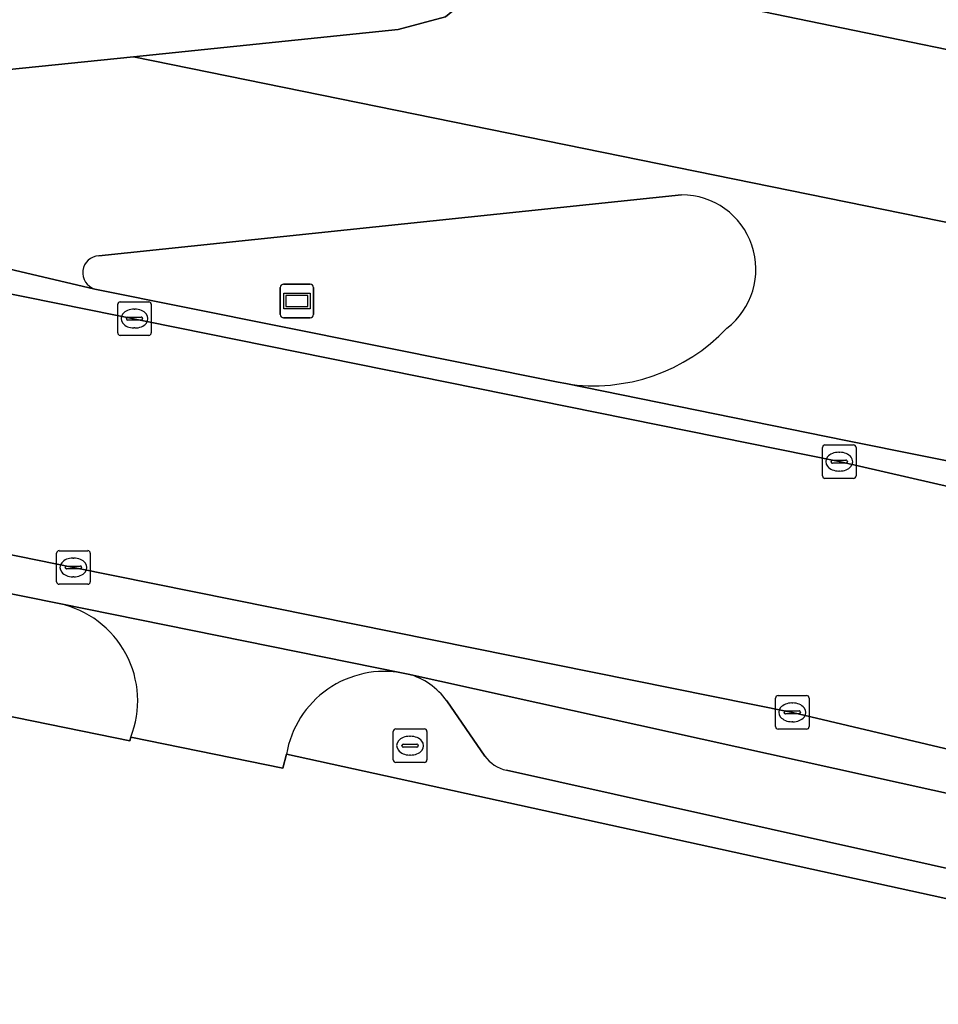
# Model space of a CAD drawing. Extents: x 157692 to 159674, y 381452 to 383291.
# Drawn here: x 159189.8 to 159217.16, y 382781.66 to 382811 of the extents above; entities that cross this region are included whole.
import ezdxf

# ---------------------------------------------------------------- set-up
doc = ezdxf.new("R2010")
doc.units = 0
for name, color, linetype in [('IMGEO_Brandkraan', 7, 'Continuous'), ('IMGEO_Erf', 7, 'Continuous'), ('IMGEO_Kolk', 7, 'Continuous'), ('IMGEO_Pand', 7, 'Continuous'), ('IMGEO_Parkeervlak_open', 7, 'Continuous'), ('IMGEO_Rijbaan_lokaal_open', 7, 'Continuous'), ('IMGEO_Verkeerseiland_open', 7, 'Continuous'), ('IMGEO_Voetpad_open', 7, 'Continuous'), ('IMGEO_Wegwijzer', 7, 'Continuous')]:
    doc.layers.add(name, color=color, linetype=linetype)

msp = doc.modelspace()

# ---------------------------------------------------------------- linework, layer by layer
at = {"layer": 'IMGEO_Brandkraan'}
for p, q in [((159200.925, 382788.942), (159200.925, 382789.794)), ((159201, 382789.868), (159201.852, 382789.868)), ((159201.926, 382789.794), (159201.926, 382788.942)), ((159201.227, 382789.411), (159201.625, 382789.411)), ((159201.413, 382789.648), (159201.438, 382789.648)), ((159201.184, 382789.362), (159201.184, 382789.374)), ((159201.622, 382789.325), (159201.224, 382789.325)), ((159201.668, 382789.374), (159201.668, 382789.362)), ((159201.852, 382788.868), (159201, 382788.868)), ((159201.436, 382789.088), (159201.411, 382789.088))]:
    msp.add_line(p, q, dxfattribs=at)
for points in [[(159200.925, 382788.942), (159200.925, 382789.794)], [(159201, 382789.868), (159201.852, 382789.868)], [(159201.926, 382789.794), (159201.926, 382788.942)], [(159201.852, 382788.868), (159201, 382788.868)]]:
    msp.add_lwpolyline(points, dxfattribs=at)
for centre, radius, start, end in [((159201.002, 382789.792), 0.0765, 91.552, 178.448), ((159201.002, 382789.792), 0.0765, 91.552, 178.448), ((159201.85, 382789.792), 0.0765, 1.552, 88.448), ((159201.85, 382789.792), 0.0765, 1.552, 88.448), ((159201.224, 382789.371), 0.0403, 85.8775, 175.7526), ((159201.629, 382789.373), 0.0386, 1.7309, 96.639), ((159201.221, 382789.361), 0.0366, 178.938, 274.7102), ((159201.625, 382789.368), 0.043, 264.8664, 352.4533), ((159201.002, 382788.944), 0.0765, 181.552, 268.448), ((159201.002, 382788.944), 0.0765, 181.552, 268.448), ((159201.85, 382788.944), 0.0765, 271.552, 358.448), ((159201.85, 382788.944), 0.0765, 271.552, 358.448)]:
    msp.add_arc(centre, radius, start, end, dxfattribs=at)
for centre, major_axis, ratio, start_param, end_param in [((159201.412, 382789.368), (-0.387, 0.002), 0.722429, 4.712389, 7.853982), ((159201.437, 382789.368), (-0.39, 0.002), 0.717154, 1.570796, 4.712389)]:
    msp.add_ellipse(centre, major_axis=major_axis, ratio=ratio, start_param=start_param, end_param=end_param, dxfattribs=at)
at = {"layer": 'IMGEO_Erf'}
for points in [[(159234.651, 382849.296), (159227.207, 382813.206), (159226.197, 382808.309), (159207.572, 382812.152), (159204.778, 382812.728), (159204.538, 382812.778), (159202.484, 382811.092), (159201.069, 382810.709), (159193.181, 382809.902), (159231.186, 382802.159), (159231.261, 382802.503), (159232.248, 382807.046), (159232.812, 382809.643), (159233.291, 382809.557), (159239.291, 382838.713), (159258.496, 382834.723), (159278.194, 382830.631), (159272.447, 382801.43), (159272.919, 382801.346), (159272.465, 382799.071), (159271.486, 382794.167), (159277.834, 382792.902), (159278.758, 382797.353)], [(159243.642, 382779.274), (159226.323, 382782.851), (159197.741, 382789.11), (159197.632, 382788.694), (159193.104, 382789.617), (159193.073, 382789.513), (159182.409, 382791.686), (159178.111, 382792.57), (159172.683, 382793.724), (159171.695, 382788.879), (159170.698, 382783.992), (159170.339, 382784.066), (159170.381, 382784.27), (159150.872, 382788.248), (159150.827, 382788.03), (159150.454, 382788.106), (159150.731, 382789.466), (159147.041, 382790.224), (159146.363, 382791.336), (159116.047, 382773.54)]]:
    msp.add_lwpolyline(points, dxfattribs=at)
at = {"layer": 'IMGEO_Kolk'}
for p, q in [((159192.714, 382801.67), (159192.714, 382802.522)), ((159192.789, 382802.596), (159193.641, 382802.596)), ((159193.202, 382802.376), (159193.227, 382802.376)), ((159193.715, 382802.522), (159193.715, 382801.67)), ((159192.973, 382802.09), (159192.973, 382802.102)), ((159193.411, 382802.053), (159193.013, 382802.053)), ((159193.016, 382802.139), (159193.414, 382802.139)), ((159193.457, 382802.102), (159193.457, 382802.09)), ((159193.225, 382801.816), (159193.2, 382801.816)), ((159193.641, 382801.596), (159192.789, 382801.596)), ((159213.711, 382797.406), (159213.711, 382798.258)), ((159213.786, 382798.332), (159214.638, 382798.332)), ((159214.712, 382798.258), (159214.712, 382797.406)), ((159214.199, 382798.112), (159214.224, 382798.112)), ((159213.97, 382797.826), (159213.97, 382797.838)), ((159214.408, 382797.789), (159214.01, 382797.789)), ((159214.013, 382797.875), (159214.411, 382797.875)), ((159214.454, 382797.838), (159214.454, 382797.826)), ((159214.638, 382797.332), (159213.786, 382797.332)), ((159214.222, 382797.552), (159214.197, 382797.552)), ((159190.895, 382794.253), (159190.895, 382795.105)), ((159190.97, 382795.179), (159191.822, 382795.179)), ((159191.896, 382795.105), (159191.896, 382794.253)), ((159191.197, 382794.722), (159191.595, 382794.722)), ((159191.383, 382794.959), (159191.408, 382794.959)), ((159191.154, 382794.673), (159191.154, 382794.685)), ((159191.592, 382794.636), (159191.194, 382794.636)), ((159191.406, 382794.399), (159191.381, 382794.399)), ((159191.638, 382794.685), (159191.638, 382794.673)), ((159191.822, 382794.179), (159190.97, 382794.179)), ((159212.313, 382789.934), (159212.313, 382790.786)), ((159212.388, 382790.86), (159213.24, 382790.86)), ((159212.801, 382790.64), (159212.826, 382790.64)), ((159213.314, 382790.786), (159213.314, 382789.934)), ((159212.572, 382790.354), (159212.572, 382790.366)), ((159213.01, 382790.317), (159212.612, 382790.317)), ((159212.615, 382790.403), (159213.013, 382790.403)), ((159213.056, 382790.366), (159213.056, 382790.354)), ((159212.824, 382790.08), (159212.799, 382790.08)), ((159213.24, 382789.86), (159212.388, 382789.86))]:
    msp.add_line(p, q, dxfattribs=at)
for points in [[(159192.714, 382801.67), (159192.714, 382802.522)], [(159192.789, 382802.596), (159193.641, 382802.596)], [(159193.715, 382802.522), (159193.715, 382801.67)], [(159193.641, 382801.596), (159192.789, 382801.596)], [(159213.711, 382797.406), (159213.711, 382798.258)], [(159213.786, 382798.332), (159214.638, 382798.332)], [(159214.712, 382798.258), (159214.712, 382797.406)], [(159214.638, 382797.332), (159213.786, 382797.332)], [(159190.895, 382794.253), (159190.895, 382795.105)], [(159190.97, 382795.179), (159191.822, 382795.179)], [(159191.896, 382795.105), (159191.896, 382794.253)], [(159191.822, 382794.179), (159190.97, 382794.179)], [(159212.313, 382789.934), (159212.313, 382790.786)], [(159212.388, 382790.86), (159213.24, 382790.86)], [(159213.314, 382790.786), (159213.314, 382789.934)], [(159213.24, 382789.86), (159212.388, 382789.86)]]:
    msp.add_lwpolyline(points, dxfattribs=at)
for centre, radius, start, end in [((159192.791, 382802.52), 0.0765, 91.552, 178.448), ((159192.791, 382802.52), 0.0765, 91.552, 178.448), ((159193.639, 382802.52), 0.0765, 1.552, 88.448), ((159193.639, 382802.52), 0.0765, 1.552, 88.448), ((159193.013, 382802.099), 0.0403, 85.8775, 175.7526), ((159193.01, 382802.089), 0.0366, 178.938, 274.7102), ((159193.414, 382802.096), 0.043, 264.8664, 352.4533), ((159193.418, 382802.101), 0.0386, 1.7309, 96.639), ((159192.791, 382801.672), 0.0765, 181.552, 268.448), ((159192.791, 382801.672), 0.0765, 181.552, 268.448), ((159193.639, 382801.672), 0.0765, 271.552, 358.448), ((159193.639, 382801.672), 0.0765, 271.552, 358.448), ((159213.788, 382798.256), 0.0765, 91.552, 178.448), ((159213.788, 382798.256), 0.0765, 91.552, 178.448), ((159214.636, 382798.256), 0.0765, 1.552, 88.448), ((159214.636, 382798.256), 0.0765, 1.552, 88.448), ((159214.01, 382797.835), 0.0403, 85.8775, 175.7526), ((159214.007, 382797.825), 0.0366, 178.938, 274.7102), ((159214.411, 382797.832), 0.043, 264.8664, 352.4533), ((159214.415, 382797.837), 0.0386, 1.7309, 96.639), ((159213.788, 382797.408), 0.0765, 181.552, 268.448), ((159213.788, 382797.408), 0.0765, 181.552, 268.448), ((159214.636, 382797.408), 0.0765, 271.552, 358.448), ((159214.636, 382797.408), 0.0765, 271.552, 358.448), ((159190.972, 382795.103), 0.0765, 91.552, 178.448), ((159190.972, 382795.103), 0.0765, 91.552, 178.448), ((159191.82, 382795.103), 0.0765, 1.552, 88.448), ((159191.82, 382795.103), 0.0765, 1.552, 88.448), ((159191.194, 382794.682), 0.0403, 85.8775, 175.7526), ((159191.599, 382794.684), 0.0386, 1.7309, 96.639), ((159191.191, 382794.672), 0.0366, 178.938, 274.7102), ((159191.595, 382794.679), 0.043, 264.8664, 352.4533), ((159190.972, 382794.255), 0.0765, 181.552, 268.448), ((159190.972, 382794.255), 0.0765, 181.552, 268.448), ((159191.82, 382794.255), 0.0765, 271.552, 358.448), ((159191.82, 382794.255), 0.0765, 271.552, 358.448), ((159212.39, 382790.784), 0.0765, 91.552, 178.448), ((159212.39, 382790.784), 0.0765, 91.552, 178.448), ((159213.238, 382790.784), 0.0765, 1.552, 88.448), ((159213.238, 382790.784), 0.0765, 1.552, 88.448), ((159212.612, 382790.363), 0.0403, 85.8775, 175.7526), ((159212.609, 382790.353), 0.0366, 178.938, 274.7102), ((159213.013, 382790.36), 0.043, 264.8664, 352.4533), ((159213.017, 382790.365), 0.0386, 1.7309, 96.639), ((159212.39, 382789.936), 0.0765, 181.552, 268.448), ((159212.39, 382789.936), 0.0765, 181.552, 268.448), ((159213.238, 382789.936), 0.0765, 271.552, 358.448), ((159213.238, 382789.936), 0.0765, 271.552, 358.448)]:
    msp.add_arc(centre, radius, start, end, dxfattribs=at)
for centre, major_axis, ratio, start_param, end_param in [((159193.201, 382802.096), (-0.387, 0.002), 0.722429, 4.712389, 7.853982), ((159193.226, 382802.096), (-0.39, 0.002), 0.717154, 1.570796, 4.712389), ((159214.198, 382797.832), (-0.387, 0.002), 0.722429, 4.712389, 7.853982), ((159214.223, 382797.832), (-0.39, 0.002), 0.717154, 1.570796, 4.712389), ((159191.382, 382794.679), (-0.387, 0.002), 0.722429, 4.712389, 7.853982), ((159191.407, 382794.679), (-0.39, 0.002), 0.717154, 1.570796, 4.712389), ((159212.8, 382790.36), (-0.387, 0.002), 0.722429, 4.712389, 7.853982), ((159212.825, 382790.36), (-0.39, 0.002), 0.717154, 1.570796, 4.712389)]:
    msp.add_ellipse(centre, major_axis=major_axis, ratio=ratio, start_param=start_param, end_param=end_param, dxfattribs=at)
at = {"layer": 'IMGEO_Pand'}
msp.add_lwpolyline([(159169.597, 382819.987), (159195.431, 382814.657), (159204.538, 382812.778), (159204.778, 382812.728), (159207.572, 382812.152), (159226.197, 382808.309), (159227.207, 382813.206), (159234.651, 382849.296), (159232.611, 382873.85), (159226.203, 382875.174), (159226.722, 382877.688), (159220.8, 382877.756), (159220.491, 382876.353), (159208.012, 382878.931), (159208.534, 382881.46), (159202.615, 382881.618), (159202.325, 382880.105), (159189.863, 382882.679), (159190.225, 382884.484), (159190.367, 382885.19), (159186.775, 382885.305)], dxfattribs=at)
at = {"layer": 'IMGEO_Parkeervlak_open'}
for points in [[(159227.738, 382785.666), (159201.373, 382791.498)], [(159202.516, 382790.702), (159203.654, 382789.058)], [(159204.294, 382788.634), (159226.482, 382783.693), (159243.762, 382780.102), (159259.176, 382776.721)]]:
    msp.add_lwpolyline(points, dxfattribs=at)
for centre, radius, start, end in [((159200.862, 382789.546), 2.018, 34.9559, 75.3364), ((159204.537, 382789.696), 1.089, 215.8371, 257.114)]:
    msp.add_arc(centre, radius, start, end, dxfattribs=at)
at = {"layer": 'IMGEO_Rijbaan_lokaal_open'}
for points in [[(159214.213, 382797.832), (159157.677, 382809.268), (159156.655, 382809.471)], [(159142.303, 382804.672), (159154.207, 382802.251), (159172.516, 382798.525), (159191.396, 382794.678), (159212.814, 382790.358), (159227.146, 382786.964), (159231.122, 382786.156), (159249.698, 382782.295), (159265.922, 382778.61)], [(159267.897, 382785.971), (159251.348, 382789.727), (159232.635, 382793.6), (159214.213, 382797.832)]]:
    msp.add_lwpolyline(points, dxfattribs=at)
at = {"layer": 'IMGEO_Verkeerseiland_open'}
for points in [[(159209.515, 382805.784), (159192.155, 382803.971)], [(159192.033, 382802.977), (159205.836, 382800.197), (159206.067, 382800.157)]]:
    msp.add_lwpolyline(points, dxfattribs=at)
for centre, radius, start, end in [((159209.512, 382803.567), 2.217, 307.617, 89.9178), ((159192.183, 382803.463), 0.509, 93.1435, 252.8619), ((159206.892, 382805.549), 5.455, 261.2977, 316.7432)]:
    msp.add_arc(centre, radius, start, end, dxfattribs=at)
at = {"layer": 'IMGEO_Voetpad_open'}
for points in [[(159178.487, 382808.398), (159193.181, 382809.902), (159201.069, 382810.709), (159202.484, 382811.092), (159204.538, 382812.778), (159195.431, 382814.657), (159194.779, 382811.406), (159163.889, 382817.549), (159166.008, 382827.82)], [(159176.253, 382810.603), (159175.528, 382806.858), (159192.033, 382802.977)], [(159214.41, 382798.462), (159206.067, 382800.157), (159205.836, 382800.197), (159192.033, 382802.977), (159175.528, 382806.858), (159158.36, 382810.331), (159158.218, 382809.709)], [(159230.917, 382800.295), (159231.186, 382802.159), (159193.181, 382809.902), (159178.487, 382808.398)], [(159157.677, 382809.268), (159214.213, 382797.832), (159232.635, 382793.6), (159251.348, 382789.727), (159267.897, 382785.971)], [(159192.155, 382803.971), (159209.515, 382805.784)], [(159265.922, 382778.61), (159249.698, 382782.295), (159231.122, 382786.156), (159227.146, 382786.964), (159212.814, 382790.358), (159191.396, 382794.678), (159172.516, 382798.525), (159154.207, 382802.251), (159142.303, 382804.672)], [(159142.651, 382803.548), (159143.221, 382803.281), (159175.832, 382796.66), (159175.97, 382796.632), (159185.945, 382794.62), (159190.971, 382793.6), (159201.221, 382791.532), (159201.373, 382791.498), (159227.738, 382785.666), (159244.185, 382782.262), (159259.69, 382778.869), (159263.006, 382778.107), (159263.202, 382778.062), (159266.79, 382777.169)], [(159206.067, 382800.157), (159214.41, 382798.462), (159234.921, 382794.343)], [(159278.891, 382783.905), (159278.359, 382784.09), (159275.958, 382784.877), (159273.113, 382785.705), (159269.672, 382786.684), (159268.091, 382787.106), (159263.204, 382788.273), (159260.53, 382788.897), (159252.635, 382790.651), (159251.857, 382790.82), (159245.766, 382792.081), (159235.913, 382794.142), (159234.921, 382794.343), (159214.41, 382798.462)], [(159190.971, 382793.6), (159185.945, 382794.62)], [(159201.221, 382791.532), (159190.971, 382793.6)], [(159182.47, 382792.285), (159182.409, 382791.686), (159193.073, 382789.513), (159193.104, 382789.617)], [(159201.373, 382791.498), (159201.221, 382791.532)], [(159203.654, 382789.058), (159202.516, 382790.702)], [(159193.104, 382789.617), (159197.632, 382788.694), (159197.741, 382789.11)], [(159197.741, 382789.11), (159226.323, 382782.851), (159243.642, 382779.274), (159258.94, 382775.934), (159262.434, 382775.1), (159265.951, 382774.254)], [(159259.176, 382776.721), (159243.762, 382780.102), (159226.482, 382783.693), (159204.294, 382788.634)]]:
    msp.add_lwpolyline(points, dxfattribs=at)
for centre, radius, start, end in [((159209.512, 382803.567), 2.217, 307.617, 89.9178), ((159192.183, 382803.463), 0.509, 93.1435, 252.8619), ((159206.892, 382805.549), 5.455, 261.2977, 316.7432), ((159190.35, 382790.705), 2.961, 338.4519, 77.8885), ((159190.35, 382790.705), 2.961, 338.4519, 77.8885), ((159200.672, 382788.61), 2.973, 79.3564, 170.3177), ((159200.672, 382788.61), 2.973, 79.3564, 170.3177), ((159200.862, 382789.546), 2.018, 34.9559, 75.3364), ((159204.537, 382789.696), 1.089, 215.8371, 257.114)]:
    msp.add_arc(centre, radius, start, end, dxfattribs=at)
at = {"layer": 'IMGEO_Wegwijzer'}
for p, q in [((159197.559, 382802.219), (159197.559, 382803.019)), ((159197.559, 382803.019), (159197.559, 382802.219)), ((159197.659, 382803.119), (159198.449, 382803.119)), ((159198.449, 382803.119), (159197.659, 382803.119)), ((159198.549, 382803.019), (159198.549, 382802.219)), ((159198.549, 382802.219), (159198.549, 382803.019)), ((159198.449, 382802.119), (159197.659, 382802.119)), ((159197.659, 382802.119), (159198.449, 382802.119))]:
    msp.add_line(p, q, dxfattribs=at)
for points in [[(159197.66, 382802.851), (159198.448, 382802.851), (159198.448, 382802.387), (159197.66, 382802.387), (159197.66, 382802.851)], [(159197.725, 382802.786), (159197.725, 382802.452), (159198.383, 382802.452), (159198.383, 382802.786), (159197.725, 382802.786)]]:
    msp.add_lwpolyline(points, dxfattribs=at)
for centre, start, end in [((159197.659, 382803.019), 90, 180), ((159197.659, 382803.019), 90, 180), ((159198.449, 382803.019), 0, 90), ((159198.449, 382803.019), 360, 90), ((159197.659, 382802.219), 180, 270), ((159197.659, 382802.219), 180, 270), ((159198.449, 382802.219), 270, 0), ((159198.449, 382802.219), 270, 0)]:
    msp.add_arc(centre, 0.1, start, end, dxfattribs=at)

doc.saveas('drawing.dxf')
